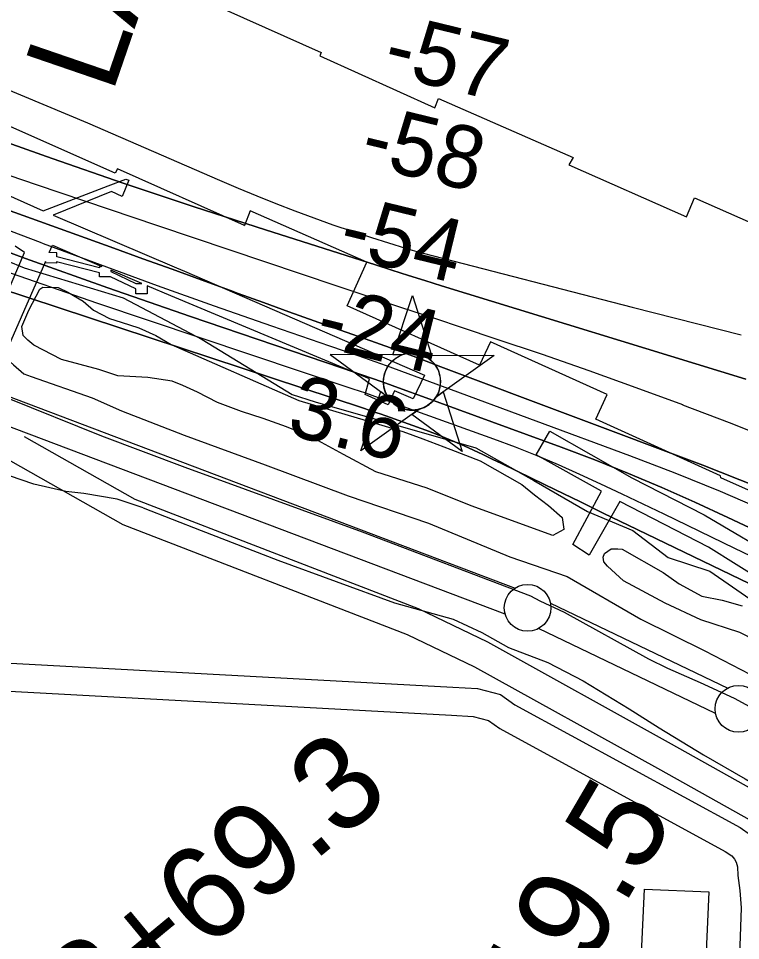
# Model space of a CAD drawing. Extents: x 3677843 to 3715951, y 511991 to 537744.
# Drawn here: x 3691103 to 3691875, y 530336 to 531323 of the extents above; entities that cross this region are included whole.
import ezdxf

# ---------------------------------------------------------------- set-up
doc = ezdxf.new("R2010")
doc.units = 0
for name, color, linetype in [('V-BLDG-OTLN', 7, 'Continuous'), ('V-CHAN-DOCK', 7, 'Continuous'), ('V-CHAN-NAID', 7, 'Continuous'), ('V-FLOD-BASE', 7, 'Continuous'), ('V-LEVE-TOET', 7, 'Continuous'), ('V-RIVR-EDGE', 7, 'Continuous'), ('V-RIVR-RANG', 7, 'Continuous'), ('V-ROAD-CNTR', 7, 'Continuous'), ('V-RRAP-RVMT', 7, 'Continuous'), ('V-SITE-VEGE', 7, 'Continuous'), ('V-SURV-IDEN', 7, 'Continuous'), ('V-SURV-LINE', 7, 'Continuous'), ('V-TOPO-DPTH', 7, 'Continuous'), ('V-TOPO-MAJR', 7, 'Continuous'), ('V-TOPO-MINR', 7, 'Continuous'), ('V-TOPO-WATR', 7, 'Continuous')]:
    doc.layers.add(name, color=color, linetype=linetype)

msp = doc.modelspace()

# ---------------------------------------------------------------- linework, layer by layer
at = {"layer": 'V-BLDG-OTLN'}
msp.add_lwpolyline([(3691764.54, 530215.51), (3691772.41, 530391.51), (3691841.25, 530388.44), (3691833.38, 530212.44)], close=True, dxfattribs=at)
at = {"layer": 'V-CHAN-DOCK'}
for points in [[(3690895.33, 531222.51), (3691129.47, 531117.61), (3691199.1, 531144.43), (3691217.76, 531151.55), (3691221.24, 531150.2), (3691213.78, 531132.78), (3691202.63, 531138.22), (3691140.27, 531112.97), (3691272.13, 531056.34), (3691280.49, 531052.95), (3691537.15, 530941.59), (3691525.06, 530916.4), (3691505.28, 530925), (3691498.39, 530910.01), (3691473.81, 530920.92), (3691478.3, 530937.65), (3691266.17, 531026.44), (3691240.75, 531037.26), (3691240.65, 531028.5), (3691228.65, 531028.62), (3691228.7, 531034.01), (3691201.38, 531046.86), (3691189.61, 531046.97), (3691189.66, 531051.25), (3691143.89, 531062.9), (3691143.88, 531061.55), (3691131.88, 531061.67), (3691131.89, 531063.32), (3691079.65, 530944.11)], [(3691058.05, 530952.92), (3691109.6, 531072.77), (3691099.51, 531079.77)], [(3691135.91, 531072.8), (3691139.36, 531080.7), (3691192.28, 531058.06), (3691189.72, 531058.08), (3691189.71, 531056.6), (3691143.94, 531068.25), (3691143.99, 531072.66), (3691135.91, 531072.8)], [(3691201.67, 531052.44), (3691228.7, 531039.73), (3691235.06, 531039.67), (3691201.68, 531053.87), (3691201.67, 531052.44)], [(3691900.11, 530720.38), (3691841.19, 530757.51), (3691746.36, 530806.55), (3691713.38, 530748.88), (3691695.93, 530760.49), (3691726.54, 530817.53), (3691656.88, 530856.27), (3691671.34, 530881.5), (3691759.04, 530831.75), (3691836.46, 530791.95), (3691922.38, 530741.57)]]:
    msp.add_lwpolyline(points, dxfattribs=at)
at = {"layer": 'V-CHAN-NAID'}
for points in [[(3691513.06, 530963.26), (3691503.48, 530963.33), (3691524.6, 531026.81), (3691544.83, 530963.03), (3691535.24, 530963.1), (3691533.66, 530963.68), (3691531.57, 530964.3), (3691529.53, 530964.75), (3691527.49, 530965.06), (3691526.33, 530965.17), (3691524.79, 530965.25), (3691523.07, 530965.25), (3691521.7, 530965.18), (3691519.79, 530964.98), (3691518.43, 530964.76), (3691516.64, 530964.38), (3691515.11, 530963.96), (3691514.08, 530963.63)], [(3691513.06, 530963.26), (3691436.57, 530963.8), (3691498.14, 530918.4), (3691497.02, 530920.31), (3691496.21, 530921.94), (3691495.39, 530923.91), (3691494.69, 530925.96), (3691494.33, 530927.28), (3691493.97, 530928.91), (3691493.72, 530930.35), (3691493.54, 530931.95), (3691493.43, 530933.69), (3691493.42, 530935.27), (3691493.52, 530937.34), (3691493.71, 530938.96), (3691494.1, 530941.16), (3691494.58, 530943.09), (3691495.18, 530944.97), (3691495.84, 530946.65), (3691496.56, 530948.24), (3691497.38, 530949.78), (3691498.44, 530951.51), (3691499.47, 530952.98), (3691500.47, 530954.25), (3691501.47, 530955.4), (3691502.78, 530956.73), (3691503.83, 530957.7), (3691505.55, 530959.1), (3691506.76, 530959.97), (3691508.45, 530961.04), (3691510.18, 530961.98), (3691511.62, 530962.67)], [(3691535.24, 530963.1), (3691611.73, 530962.56), (3691549.53, 530918.04), (3691550.44, 530919.53), (3691551.42, 530921.37), (3691552.13, 530922.96), (3691552.87, 530924.91), (3691553.42, 530926.7), (3691553.81, 530928.34), (3691554.18, 530930.35), (3691554.36, 530931.92), (3691554.49, 530934.12), (3691554.46, 530936.19), (3691554.27, 530938.41), (3691554, 530940.17), (3691553.51, 530942.4), (3691552.87, 530944.54), (3691552.12, 530946.52), (3691551.47, 530947.96), (3691550.47, 530949.88), (3691549.4, 530951.6), (3691548.19, 530953.3), (3691546.93, 530954.84), (3691545.66, 530956.21), (3691544.02, 530957.74), (3691542.28, 530959.15), (3691540.6, 530960.33), (3691538.71, 530961.46), (3691537.24, 530962.22)], [(3691531.5, 530905.13), (3691469.29, 530860.61), (3691490.42, 530924.09), (3691498.14, 530918.4), (3691498.77, 530917.44), (3691500.16, 530915.58), (3691501.37, 530914.16), (3691502.83, 530912.66), (3691504.22, 530911.41), (3691505.68, 530910.25), (3691507.08, 530909.27), (3691508.76, 530908.23), (3691510.47, 530907.32), (3691512.26, 530906.51), (3691513.71, 530905.95), (3691515.34, 530905.42), (3691517.56, 530904.86), (3691519.1, 530904.57), (3691521.12, 530904.31), (3691522.66, 530904.21), (3691524.52, 530904.19), (3691526.21, 530904.27), (3691527.92, 530904.44), (3691529.82, 530904.75)], [(3691549.53, 530918.04), (3691557.33, 530923.62), (3691577.55, 530859.84), (3691523.7, 530899.55), (3691531.5, 530905.13), (3691533.16, 530905.61), (3691534.78, 530906.17), (3691536.93, 530907.08), (3691538.67, 530907.96), (3691540.54, 530909.08), (3691542.27, 530910.29), (3691543.83, 530911.54), (3691545.11, 530912.7), (3691546.5, 530914.12), (3691547.7, 530915.53), (3691548.82, 530917)]]:
    msp.add_lwpolyline(points, close=True, dxfattribs=at)
msp.add_circle((3691523.95, 530934.72), 30.54, dxfattribs=at)
at = {"layer": 'V-FLOD-BASE'}
msp.add_line((3691280.99, 530843.01), (3691470.62, 530773.97), dxfattribs=at)
for points in [[(3691090.84, 530917.45), (3691191.85, 530876.82), (3691280.99, 530843.01)], [(3691470.62, 530773.97), (3691650.81, 530705.41), (3691660.62, 530700.02), (3691686.5, 530687.95), (3691776.85, 530638.06), (3691797.14, 530627.98), (3691832.09, 530612.58), (3691868.46, 530595.82), (3691900.67, 530578.3), (3692047.76, 530496.72), (3692281, 530366.56), (3692292.2, 530361.19)]]:
    msp.add_lwpolyline(points, dxfattribs=at)
at = {"layer": 'V-LEVE-TOET'}
for points in [[(3690595.73, 531115.58), (3690704.26, 531086.12), (3690792, 531054.38), (3690928.45, 531007.84), (3691044.04, 530966.66), (3691053.75, 530966.76), (3691065.54, 530967.57), (3691080.14, 530964.93), (3691087.8, 530961.54), (3691097.6, 530952.62), (3691108.8, 530943.01), (3691116.46, 530940.32), (3691181.91, 530917.37), (3691213.35, 530903.45)], [(3691236.3, 530799.64), (3691208.49, 530809.04), (3691173.02, 530815.02), (3691153.57, 530816.91), (3691119.49, 530824.9), (3691054.75, 530847.16), (3691014.35, 530862.72), (3691005.99, 530866.11), (3690994.12, 530873.62), (3690977.35, 530885.95), (3690956.39, 530900.31), (3690929.9, 530913.23), (3690874.9, 530931.42), (3690738.45, 530977.26), (3690610.35, 531021.79)], [(3691213.35, 530903.45), (3691280.25, 530877.22), (3691366.94, 530845.53), (3691455.51, 530812.29), (3691541.63, 530783.21), (3691628.66, 530747.32), (3691689.7, 530725.98), (3691768.73, 530680.5), (3691837.08, 530646.41), (3691914.18, 530606.42), (3691992.38, 530564.08), (3692072.75, 530517.83), (3692137.2, 530480.78), (3692215.67, 530437.4), (3692313.56, 530380.14), (3692326.57, 530371.42)], [(3691236.3, 530799.64), (3691298.48, 530775.47), (3691380.46, 530743.75), (3691505.17, 530697.77), (3691568.03, 530680.3), (3691598.56, 530666.23), (3691627.16, 530650.17), (3691669.14, 530633.93), (3691706.84, 530614.48), (3691756.13, 530584.58), (3691788.34, 530564.25), (3691835.64, 530535.12), (3691880.14, 530509.47), (3691942.92, 530472.71), (3692012.46, 530431.35), (3692084.66, 530395.92), (3692158.89, 530356.6), (3692220.03, 530323.75), (3692243.5, 530308.39), (3692276.92, 530286.11)]]:
    msp.add_lwpolyline(points, dxfattribs=at)
at = {"layer": 'V-RIVR-EDGE'}
msp.add_lwpolyline([(3690573.28, 531217.56), (3690678.88, 531193.28), (3690765.28, 531175.66), (3690824.71, 531173.71), (3690831.29, 531164.69), (3690830.66, 531153.29), (3690833.64, 531143.07), (3690855.21, 531126.21), (3690894.8, 531115.31), (3690955.39, 531097.75), (3691052, 531080.1), (3691108.97, 531056.55), (3691215.15, 531024.47), (3691299.69, 530979.83), (3691395.59, 530920.76), (3691420.19, 530912.9), (3691592.36, 530863.85), (3691654.11, 530828.88), (3691711.66, 530795.72), (3691760.23, 530775.18), (3691797.98, 530746.28), (3691842.37, 530731.76), (3691895.71, 530695.01)], dxfattribs=at)
at = {"layer": 'V-ROAD-CNTR'}
for points in [[(3691923.54, 529772.35), (3691929.2, 529882.57), (3691955.99, 530424.77), (3691954.81, 530447.85), (3691947.45, 530455.69), (3691941.97, 530462.59), (3691922.93, 530478.53), (3691801.56, 530546.65), (3691604.91, 530655.89), (3691530.88, 530691.39), (3691227.84, 530808.64), (3691109.5, 530875.55)], [(3691893.58, 529773.92), (3691899.23, 529884.08), (3691925.95, 530424.74), (3691925.41, 530435.33), (3691924.73, 530436.06), (3691920.37, 530441.54), (3691905.81, 530453.73), (3691786.93, 530520.45), (3691591.13, 530629.22), (3691518.96, 530663.83), (3691214.98, 530781.45), (3691094.73, 530849.43)], [(3690963.03, 530640.59), (3691567.68, 530607.51), (3691594.14, 530606.09), (3691618.66, 530599.62), (3691633.76, 530588.79), (3691875.02, 530457.3), (3691885.79, 530449.54), (3691893.63, 530441.08), (3691898.96, 530430.9), (3691901.64, 530419.88), (3691902.31, 530409.19), (3691904.51, 530393.33), (3691906.14, 530371.89), (3691899.72, 530197.05), (3691875.99, 529774.84)], [(3690994.32, 530608.84), (3691566.05, 530577.56), (3691589.45, 530576.3), (3691605.67, 530572.02), (3691617.79, 530563.33), (3691859.01, 530431.85), (3691865.82, 530426.95), (3691868.9, 530423.63), (3691870.68, 530420.23), (3691871.87, 530415.35), (3691872.44, 530406.18), (3691874.67, 530390.12), (3691876.1, 530371.3), (3691869.75, 530198.45), (3691846.03, 529776.38)]]:
    msp.add_lwpolyline(points, dxfattribs=at)
at = {"layer": 'V-RRAP-RVMT'}
for points in [[(3691282.98, 531348.73), (3691283.99, 531351.17), (3691426.78, 531287.15), (3691425.35, 531283.37), (3691548.41, 531227.77), (3691552.41, 531237.72), (3691696.27, 531174.44), (3691691.63, 531166.68), (3691817.33, 531110.98), (3691826.11, 531131.46), (3691968.18, 531068.61)], [(3691209, 531162.29), (3691206.55, 531157.93), (3691075.11, 531216.02), (3691066.1, 531196.84), (3690931.08, 531256.79), (3690919.33, 531232.08), (3690785.39, 531291.95), (3690727.61, 531159.25), (3690593.34, 531217.69)], [(3691987.25, 530772.48), (3691854.08, 530831.86), (3691853.91, 530833.99), (3691720.65, 530894.68), (3691732.64, 530920.98), (3691607.97, 530977.43), (3691596.16, 530952.3), (3691454.69, 531015.79), (3691475.46, 531062.43), (3691350.69, 531117.34), (3691344.74, 531101.97), (3691344.49, 531102.37), (3691344.49, 531102.07), (3691343.9, 531102.22), (3691344.78, 531101.78), (3691209, 531162.29)]]:
    msp.add_lwpolyline(points, dxfattribs=at)
at = {"layer": 'V-SITE-VEGE'}
msp.add_lwpolyline([(3691266.3, 530974.32), (3691402.9, 530914.36), (3691487.99, 530889.1), (3691514.18, 530881.24), (3691535.63, 530873.29), (3691565.42, 530861.94), (3691597, 530850.01), (3691641.24, 530824.68), (3691655.04, 530813.65), (3691670.04, 530802.05), (3691684.46, 530789.26), (3691686.44, 530776.85), (3691686.44, 530776.26), (3691674.7, 530770.15), (3691587.13, 530801.88), (3691540.04, 530820.66), (3691485.27, 530838.13), (3691450.62, 530856.51), (3691415.36, 530876.07), (3691389.73, 530886.31), (3691364.71, 530895.38), (3691341.5, 530902.7), (3691315.87, 530912.35), (3691294.38, 530923.25), (3691278.86, 530930.7), (3691267.39, 530935.15), (3691241.46, 530939.09), (3691209.25, 530940.87), (3691188.9, 530947.67), (3691148.91, 530958.47), (3691119.37, 530973.57), (3691113.02, 530979.1), (3691108.07, 530983.95), (3691106.58, 530993.73), (3691114.1, 531011.3), (3691125.77, 531033.81), (3691129.25, 531035.94), (3691145.35, 531035.4), (3691155.89, 531030.61), (3691172.08, 531020.97), (3691183.37, 531011.29), (3691200.25, 531002.35), (3691212.89, 530998.28), (3691231.84, 530992.17), (3691250.11, 530983.95)], close=True, dxfattribs=at)
msp.add_lwpolyline([(3692047.82, 530577.73), (3691874.64, 530666.11), (3691832.97, 530679.65), (3691794.77, 530697.38), (3691749.97, 530721.52), (3691733.13, 530737.24), (3691728.91, 530741.91), (3691728.24, 530746.63), (3691729.95, 530750.81), (3691736.98, 530755.66), (3691744.08, 530755.78), (3691748.82, 530755.26), (3691792.46, 530730.51), (3691809.83, 530718.35), (3691833.74, 530705.12), (3691855.72, 530700.74), (3691877.14, 530694.58)], dxfattribs=at)
at = {"layer": 'V-SURV-LINE'}
for points in [[(3691040.01, 530938.71), (3691634.17, 530713.67)], [(3691623.54, 530685.62), (3691029.38, 530910.65)], [(3691672.04, 530697.46), (3691861.59, 530606.61)], [(3691848.61, 530579.56), (3691659.06, 530670.41)]]:
    msp.add_lwpolyline(points, dxfattribs=at)
for centre in [(3691647.54, 530692.57), (3691873.11, 530584.45)]:
    msp.add_circle(centre, 25, dxfattribs=at)
at = {"layer": 'V-TOPO-DPTH'}
for points in [[(3690436.85, 531380.25), (3690732.7, 531278.55), (3690862.38, 531234.11), (3690992.11, 531189.83), (3691121.94, 531145.81), (3691251.81, 531101.95), (3691443.57, 531037.39), (3691477.62, 531025.96), (3691511.68, 531014.56), (3691545.76, 531003.2), (3691579.85, 530991.88), (3691612.62, 530981.03), (3691662.99, 530964), (3691713.22, 530946.57), (3691763.23, 530928.53), (3691813.1, 530910.08), (3691813.26, 530910.02), (3691862.95, 530890.88), (3691912.44, 530871.24)], [(3690436.85, 531380.25), (3690732.7, 531278.55), (3690862.38, 531234.11), (3690992.11, 531189.83), (3691121.94, 531145.81), (3691251.81, 531101.95), (3691443.57, 531037.39), (3691477.62, 531025.96), (3691511.68, 531014.56), (3691545.76, 531003.2), (3691579.85, 530991.88), (3691612.62, 530981.03), (3691662.99, 530964), (3691713.22, 530946.57), (3691763.23, 530928.53), (3691813.1, 530910.08), (3691813.26, 530910.02), (3691862.95, 530890.88), (3691912.44, 530871.24)], [(3691880.81, 530937.22), (3691555.37, 531037.39), (3691537.68, 531042.87), (3691520.01, 531048.38), (3691502.36, 531053.94), (3691484.72, 531059.54), (3691367.22, 531097.06), (3691290.98, 531121.87), (3691214.94, 531147.26), (3691139.19, 531173.51), (3691063.63, 531200.34), (3690952.1, 531240.65), (3690896.62, 531260.84), (3690841.2, 531281.18), (3690785.86, 531301.75), (3690730.58, 531322.47), (3690728.3, 531323.34), (3690674.09, 531343.42), (3690619.72, 531363.06)], [(3691880.81, 530937.22), (3691555.37, 531037.39), (3691537.68, 531042.87), (3691520.01, 531048.38), (3691502.36, 531053.94), (3691484.72, 531059.54), (3691367.22, 531097.06), (3691290.98, 531121.87), (3691214.94, 531147.26), (3691139.19, 531173.51), (3691063.63, 531200.34), (3690952.1, 531240.65), (3690896.62, 531260.84), (3690841.2, 531281.18), (3690785.86, 531301.75), (3690730.58, 531322.47), (3690728.3, 531323.34), (3690674.09, 531343.42), (3690619.72, 531363.06)], [(3690581.51, 531298.16), (3690679.16, 531264.6), (3690776.71, 531230.71), (3690874.07, 531196.32), (3690971.33, 531161.61), (3691204.92, 531077.55), (3691236.15, 531066.27), (3691267.37, 531054.95), (3691298.56, 531043.57), (3691329.73, 531032.15), (3691337.91, 531029.14), (3691365.01, 531019.25), (3691392.13, 531009.43), (3691419.3, 530999.73), (3691446.5, 530990.12), (3691473.69, 530980.47), (3691500.83, 530970.69), (3691527.91, 530960.73), (3691554.94, 530950.65), (3691834.89, 530845.09), (3691893.43, 530822.21)], [(3691893.43, 530822.21), (3691834.89, 530845.09), (3691554.94, 530950.65), (3691527.91, 530960.73), (3691500.83, 530970.69), (3691473.69, 530980.47), (3691446.5, 530990.12), (3691419.3, 530999.73), (3691392.13, 531009.43), (3691365.01, 531019.25), (3691337.91, 531029.14), (3691329.73, 531032.15), (3691298.56, 531043.57), (3691267.37, 531054.95), (3691236.15, 531066.27), (3691204.92, 531077.55), (3690971.33, 531161.61), (3690874.07, 531196.32), (3690776.71, 531230.71), (3690679.16, 531264.6), (3690581.51, 531298.16)], [(3691896.78, 530772.88), (3691861.65, 530789.26), (3691826.48, 530805.54), (3691791.1, 530821.3), (3691755.48, 530836.5), (3691719.5, 530850.82), (3691683.29, 530864.58), (3691535.08, 530918.83), (3691513.5, 530926.64), (3691491.89, 530934.35), (3691470.23, 530941.91), (3691448.53, 530949.37), (3691286.94, 531004.3), (3691198.65, 531034.95), (3691110.63, 531066.35), (3691023.01, 531098.87), (3690935.67, 531132.13), (3690858.92, 531161.93), (3690810.12, 531180.76), (3690761.28, 531199.47), (3690712.37, 531217.99), (3690663.41, 531236.39), (3690657.01, 531238.78), (3690611.13, 531255.66)], [(3690611.13, 531255.66), (3690657.01, 531238.78), (3690663.41, 531236.39), (3690712.37, 531217.99), (3690761.28, 531199.47), (3690810.12, 531180.76), (3690858.92, 531161.93), (3690935.67, 531132.13), (3691023.01, 531098.87), (3691110.63, 531066.35), (3691198.65, 531034.95), (3691286.94, 531004.3), (3691448.53, 530949.37), (3691470.23, 530941.91), (3691491.89, 530934.35), (3691513.5, 530926.64), (3691535.08, 530918.83), (3691683.29, 530864.58), (3691719.5, 530850.82), (3691755.48, 530836.5), (3691791.1, 530821.3), (3691826.48, 530805.54), (3691861.65, 530789.26), (3691896.78, 530772.88)], [(3692484.04, 530429.16), (3691755.13, 530781.17), (3691729.23, 530793.69), (3691703.33, 530806.24), (3691677.44, 530818.82), (3691651.57, 530831.42), (3691619.73, 530846.94), (3691609.76, 530851.75), (3691599.77, 530856.53), (3691589.75, 530861.23), (3691579.71, 530865.9), (3691569.6, 530870.39), (3691559.41, 530874.7), (3691549.11, 530878.75), (3691538.74, 530882.61), (3691495.78, 530897.98), (3691489.88, 530900.06), (3691483.97, 530902.12), (3691478.04, 530904.13), (3691472.11, 530906.11), (3691047.76, 531046.06)]]:
    msp.add_lwpolyline(points, dxfattribs=at)
at = {"layer": 'V-TOPO-MAJR'}
msp.add_lwpolyline([(3690478.14, 531457.13), (3690807.56, 531351.09), (3690901.06, 531319.45), (3690993.88, 531286), (3691085.67, 531249.81), (3691176.77, 531211.81), (3691318.11, 531150.38), (3691338.08, 531141.85), (3691358.12, 531133.49), (3691378.26, 531125.39), (3691398.48, 531117.45), (3691418.81, 531109.85), (3691439.25, 531102.51), (3691459.82, 531095.59), (3691480.49, 531088.94), (3691517.06, 531077.58), (3691521.78, 531076.15), (3691526.51, 531074.76), (3691531.27, 531073.45), (3691536.03, 531072.18), (3691759.28, 531014.36), (3691875.81, 530984.72)], dxfattribs=at)
at = {"layer": 'V-TOPO-MINR'}
for points in [[(3690436.85, 531380.25), (3690732.7, 531278.55), (3690862.38, 531234.11), (3690992.11, 531189.83), (3691121.94, 531145.81), (3691251.81, 531101.95), (3691443.57, 531037.39), (3691477.62, 531025.96), (3691511.68, 531014.56), (3691545.76, 531003.2), (3691579.85, 530991.88), (3691612.62, 530981.03), (3691662.99, 530964), (3691713.22, 530946.57), (3691763.23, 530928.53), (3691813.1, 530910.08), (3691813.26, 530910.02), (3691862.95, 530890.88), (3691912.44, 530871.24)], [(3690619.72, 531363.06), (3690674.09, 531343.42), (3690728.3, 531323.34), (3690730.58, 531322.47), (3690785.86, 531301.75), (3690841.2, 531281.18), (3690896.62, 531260.84), (3690952.1, 531240.65), (3691063.63, 531200.34), (3691139.19, 531173.51), (3691214.94, 531147.26), (3691290.98, 531121.87), (3691367.22, 531097.06), (3691484.72, 531059.54), (3691502.36, 531053.94), (3691520.01, 531048.38), (3691537.68, 531042.87), (3691555.37, 531037.39), (3691880.81, 530937.22)], [(3690581.51, 531298.16), (3690679.16, 531264.6), (3690776.71, 531230.71), (3690874.07, 531196.32), (3690971.33, 531161.61), (3691204.92, 531077.55), (3691236.15, 531066.27), (3691267.37, 531054.95), (3691298.56, 531043.57), (3691329.73, 531032.15), (3691337.91, 531029.14), (3691365.01, 531019.25), (3691392.13, 531009.43), (3691419.3, 530999.73), (3691446.5, 530990.12), (3691473.69, 530980.47), (3691500.83, 530970.69), (3691527.91, 530960.73), (3691554.94, 530950.65), (3691834.89, 530845.09), (3691893.43, 530822.21)], [(3690599.06, 531276.42), (3690670.89, 531251.38), (3690742.53, 531225.8), (3690814.04, 531199.87), (3690876.3, 531177.04), (3690938.87, 531153.98), (3691001.39, 531130.81), (3691063.84, 531107.46), (3691126.25, 531083.98), (3691129.63, 531082.71), (3691190.41, 531060.05), (3691251.32, 531037.74), (3691312.43, 531015.95), (3691373.66, 530994.52), (3691435.8, 530973.08), (3691466.02, 530962.53), (3691496.19, 530951.85), (3691526.28, 530940.95), (3691556.33, 530929.92), (3691756.5, 530855.63), (3691805.17, 530836.92), (3691853.53, 530817.47), (3691901.43, 530796.91)], [(3690611.13, 531255.66), (3690657.01, 531238.78), (3690663.41, 531236.39), (3690712.37, 531217.99), (3690761.28, 531199.47), (3690810.12, 531180.76), (3690858.92, 531161.93), (3690935.67, 531132.13), (3691023.01, 531098.87), (3691110.63, 531066.35), (3691198.65, 531034.95), (3691286.94, 531004.3), (3691448.53, 530949.37), (3691470.23, 530941.91), (3691491.89, 530934.35), (3691513.5, 530926.64), (3691535.08, 530918.83), (3691683.29, 530864.58), (3691719.5, 530850.82), (3691755.48, 530836.5), (3691791.1, 530821.3), (3691826.48, 530805.54), (3691861.65, 530789.26), (3691896.78, 530772.88)], [(3690580.93, 531246.86), (3690754.78, 531177.51), (3690862.17, 531135.71), (3690970, 531095.12), (3691078.5, 531056.35), (3691187.44, 531018.78), (3691460.59, 530927.15), (3691474.22, 530922.52), (3691487.83, 530917.83), (3691501.4, 530913.05), (3691514.96, 530908.2), (3691610.97, 530873.49), (3691634.28, 530864.72), (3691657.43, 530855.57), (3691680.34, 530845.84), (3691703.1, 530835.72), (3691725.7, 530825.24), (3691748.26, 530814.67), (3691770.76, 530803.98), (3691793.22, 530793.19), (3691868.93, 530756.57), (3691929.22, 530727.43)]]:
    msp.add_lwpolyline(points, dxfattribs=at)
at = {"layer": 'V-TOPO-WATR'}
msp.add_lwpolyline([(3691047.76, 531046.06), (3691472.11, 530906.11), (3691478.04, 530904.13), (3691483.97, 530902.12), (3691489.88, 530900.06), (3691495.78, 530897.98), (3691538.74, 530882.61), (3691549.11, 530878.75), (3691559.41, 530874.7), (3691569.6, 530870.39), (3691579.71, 530865.9), (3691589.75, 530861.23), (3691599.77, 530856.53), (3691609.76, 530851.75), (3691619.73, 530846.94), (3691651.57, 530831.42), (3691677.44, 530818.82), (3691703.33, 530806.24), (3691729.23, 530793.69), (3691755.13, 530781.17), (3692484.04, 530429.16)], dxfattribs=at)

# ---------------------------------------------------------------- texts
at = {"layer": 'V-CHAN-NAID'}
for s, p in [('NAVY SUPPORT ACTIVITY', (3691070.5, 531286.7)), ('LAUNCH DOCK (93.0) (2)', (3691202.91, 531241.22))]:
    msp.add_text(s, height=100, rotation=71.04217, dxfattribs=at).set_placement(p)
at = {"layer": 'V-RIVR-RANG'}
for s, rotation, p in [('-57', 346.30225, (3691490.58, 531264.93)), ('-58', 346.30225, (3691466.15, 531167.96)), ('-54', 346.30225, (3691443, 531070.67)), ('-24', 346.01833, (3691417.99, 530974.26)), ('3.6', 346.01833, (3691388.18, 530878.62))]:
    msp.add_text(s, height=67, rotation=rotation, dxfattribs=at).set_placement(p)
at = {"layer": 'V-SURV-IDEN'}
for s, rotation, p in [('113+69.3', 39.55626, (3691070.75, 530132.92)), ('116+19.5', 59.65917, (3691522.45, 529983.48))]:
    msp.add_text(s, height=100, rotation=rotation, dxfattribs=at).set_placement(p)

doc.saveas('drawing.dxf')
